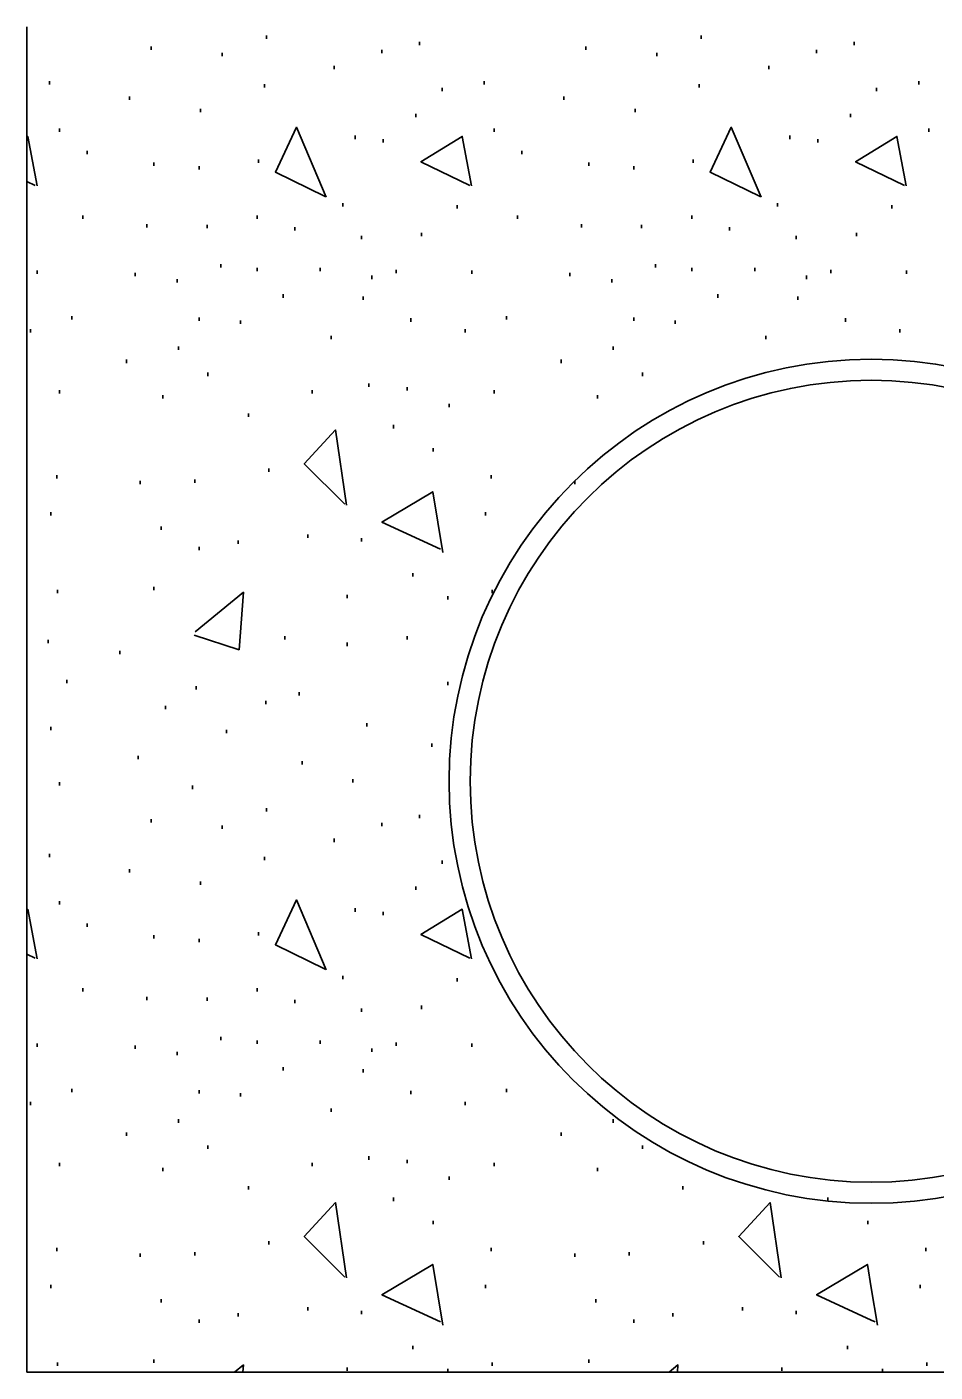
# Model space of a CAD drawing. Extents: x 2133490 to 2172050, y 2138301 to 2145980.
# Drawn here: x 2145134.34 to 2145161.11, y 2138527.6 to 2138567.26 of the extents above; entities that cross this region are included whole.
import ezdxf

# ---------------------------------------------------------------- set-up
doc = ezdxf.new("R2010")
doc.units = 0
doc.layers.add('Drainage_EX_Storm Sewer', color=7, linetype='Continuous')
doc.layers.add('XSC_Subbase2', color=7, linetype='Continuous')

msp = doc.modelspace()

# ---------------------------------------------------------------- linework, layer by layer
at = {"layer": 'Drainage_EX_Storm Sewer'}
for radius in [12.445, 11.823]:
    msp.add_circle((2145159.231, 2138545.019), radius, dxfattribs=at)
at = {"layer": 'XSC_Subbase2'}
for p, q in [((2145134.341, 2138527.596), (2145134.341, 2138567.263)), ((2145141.405, 2138566.912), (2145141.405, 2138567.011)), ((2145154.216, 2138566.912), (2145154.216, 2138567.011)), ((2145138.003, 2138566.591), (2145138.003, 2138566.69)), ((2145144.808, 2138566.484), (2145144.808, 2138566.583)), ((2145145.913, 2138566.72), (2145145.913, 2138566.82)), ((2145150.814, 2138566.591), (2145150.814, 2138566.69)), ((2145157.621, 2138566.484), (2145157.621, 2138566.583)), ((2145158.726, 2138566.72), (2145158.726, 2138566.82)), ((2145140.098, 2138566.399), (2145140.098, 2138566.499)), ((2145152.912, 2138566.399), (2145152.912, 2138566.499)), ((2145143.396, 2138566.013), (2145143.396, 2138566.113)), ((2145156.207, 2138566.013), (2145156.207, 2138566.113)), ((2145135.006, 2138565.563), (2145135.006, 2138565.662)), ((2145141.34, 2138565.478), (2145141.34, 2138565.578)), ((2145146.577, 2138565.371), (2145146.577, 2138565.471)), ((2145147.817, 2138565.563), (2145147.817, 2138565.662)), ((2145154.154, 2138565.478), (2145154.154, 2138565.578)), ((2145159.388, 2138565.371), (2145159.388, 2138565.471)), ((2145160.63, 2138565.563), (2145160.63, 2138565.662)), ((2145137.361, 2138565.115), (2145137.361, 2138565.214)), ((2145150.171, 2138565.115), (2145150.171, 2138565.214)), ((2145139.456, 2138564.751), (2145139.456, 2138564.851)), ((2145145.806, 2138564.6), (2145145.806, 2138564.699)), ((2145152.27, 2138564.751), (2145152.27, 2138564.851)), ((2145158.619, 2138564.6), (2145158.619, 2138564.699)), ((2145135.305, 2138564.171), (2145135.305, 2138564.271)), ((2145148.118, 2138564.171), (2145148.118, 2138564.271)), ((2145160.929, 2138564.171), (2145160.929, 2138564.271)), ((2145144.016, 2138563.957), (2145144.016, 2138564.057)), ((2145144.842, 2138563.85), (2145144.842, 2138563.95)), ((2145156.827, 2138563.957), (2145156.827, 2138564.057)), ((2145157.656, 2138563.85), (2145157.656, 2138563.95)), ((2145136.119, 2138563.509), (2145136.119, 2138563.609)), ((2145148.932, 2138563.509), (2145148.932, 2138563.609)), ((2145138.087, 2138563.166), (2145138.087, 2138563.265)), ((2145139.414, 2138563.059), (2145139.414, 2138563.158)), ((2145141.169, 2138563.253), (2145141.169, 2138563.353)), ((2145150.901, 2138563.166), (2145150.901, 2138563.265)), ((2145152.227, 2138563.059), (2145152.227, 2138563.158)), ((2145153.982, 2138563.253), (2145153.982, 2138563.353)), ((2145143.653, 2138561.969), (2145143.653, 2138562.068)), ((2145147.025, 2138561.904), (2145147.025, 2138562.004)), ((2145156.464, 2138561.969), (2145156.464, 2138562.068)), ((2145159.839, 2138561.904), (2145159.839, 2138562.004)), ((2145135.989, 2138561.605), (2145135.989, 2138561.705)), ((2145137.873, 2138561.346), (2145137.873, 2138561.446)), ((2145139.65, 2138561.327), (2145139.65, 2138561.426)), ((2145141.126, 2138561.605), (2145141.126, 2138561.705)), ((2145148.802, 2138561.605), (2145148.802, 2138561.705)), ((2145150.687, 2138561.346), (2145150.687, 2138561.446)), ((2145152.461, 2138561.327), (2145152.461, 2138561.426)), ((2145153.94, 2138561.605), (2145153.94, 2138561.705)), ((2145142.239, 2138561.262), (2145142.239, 2138561.361)), ((2145144.208, 2138561.005), (2145144.208, 2138561.105)), ((2145145.977, 2138561.09), (2145145.977, 2138561.19)), ((2145155.052, 2138561.262), (2145155.052, 2138561.361)), ((2145157.021, 2138561.005), (2145157.021, 2138561.105)), ((2145158.791, 2138561.09), (2145158.791, 2138561.19)), ((2145140.056, 2138560.169), (2145140.056, 2138560.269)), ((2145152.869, 2138560.169), (2145152.869, 2138560.269)), ((2145134.643, 2138559.977), (2145134.643, 2138560.077)), ((2145137.53, 2138559.913), (2145137.53, 2138560.012)), ((2145141.126, 2138560.062), (2145141.126, 2138560.162)), ((2145142.988, 2138560.062), (2145142.988, 2138560.162)), ((2145144.509, 2138559.828), (2145144.509, 2138559.928)), ((2145145.228, 2138560), (2145145.228, 2138560.099)), ((2145147.453, 2138559.977), (2145147.453, 2138560.077)), ((2145150.343, 2138559.913), (2145150.343, 2138560.012)), ((2145153.94, 2138560.062), (2145153.94, 2138560.162)), ((2145155.802, 2138560.062), (2145155.802, 2138560.162)), ((2145157.32, 2138559.828), (2145157.32, 2138559.928)), ((2145158.042, 2138560), (2145158.042, 2138560.099)), ((2145160.267, 2138559.977), (2145160.267, 2138560.077)), ((2145138.772, 2138559.729), (2145138.772, 2138559.828)), ((2145151.585, 2138559.729), (2145151.585, 2138559.828)), ((2145141.898, 2138559.278), (2145141.898, 2138559.378)), ((2145144.25, 2138559.213), (2145144.25, 2138559.313)), ((2145154.709, 2138559.278), (2145154.709, 2138559.378)), ((2145157.063, 2138559.213), (2145157.063, 2138559.313)), ((2145135.668, 2138558.636), (2145135.668, 2138558.735)), ((2145139.414, 2138558.594), (2145139.414, 2138558.693)), ((2145145.656, 2138558.571), (2145145.656, 2138558.671)), ((2145148.481, 2138558.636), (2145148.481, 2138558.735)), ((2145152.227, 2138558.594), (2145152.227, 2138558.693)), ((2145158.47, 2138558.571), (2145158.47, 2138558.671)), ((2145134.448, 2138558.25), (2145134.448, 2138558.35)), ((2145140.634, 2138558.509), (2145140.634, 2138558.609)), ((2145147.262, 2138558.25), (2145147.262, 2138558.35)), ((2145153.447, 2138558.509), (2145153.447, 2138558.609)), ((2145160.073, 2138558.25), (2145160.073, 2138558.35)), ((2145143.309, 2138558.058), (2145143.309, 2138558.158)), ((2145156.123, 2138558.058), (2145156.123, 2138558.158)), ((2145137.273, 2138557.352), (2145137.273, 2138557.451)), ((2145138.814, 2138557.737), (2145138.814, 2138557.837)), ((2145150.087, 2138557.352), (2145150.087, 2138557.451)), ((2145151.627, 2138557.737), (2145151.627, 2138557.837)), ((2145139.67, 2138556.968), (2145139.67, 2138557.068)), ((2145152.484, 2138556.968), (2145152.484, 2138557.068)), ((2145144.422, 2138556.647), (2145144.422, 2138556.747)), ((2145135.305, 2138556.453), (2145135.305, 2138556.553)), ((2145138.344, 2138556.304), (2145138.344, 2138556.403)), ((2145142.754, 2138556.453), (2145142.754, 2138556.553)), ((2145145.549, 2138556.54), (2145145.549, 2138556.64)), ((2145148.118, 2138556.453), (2145148.118, 2138556.553)), ((2145151.157, 2138556.304), (2145151.157, 2138556.403)), ((2145140.87, 2138555.769), (2145140.87, 2138555.868)), ((2145146.791, 2138556.047), (2145146.791, 2138556.147)), ((2145145.144, 2138555.425), (2145145.144, 2138555.525)), ((2145146.318, 2138554.741), (2145146.318, 2138554.84)), ((2145135.22, 2138553.949), (2145135.22, 2138554.049)), ((2145139.287, 2138553.82), (2145139.287, 2138553.919)), ((2145141.47, 2138554.141), (2145141.47, 2138554.24)), ((2145148.031, 2138553.949), (2145148.031, 2138554.049)), ((2145137.682, 2138553.777), (2145137.682, 2138553.877)), ((2145150.492, 2138553.777), (2145150.492, 2138553.877)), ((2145135.048, 2138552.859), (2145135.048, 2138552.958)), ((2145147.862, 2138552.859), (2145147.862, 2138552.958)), ((2145138.301, 2138552.431), (2145138.301, 2138552.53)), ((2145142.625, 2138552.194), (2145142.625, 2138552.294)), ((2145139.414, 2138551.831), (2145139.414, 2138551.931)), ((2145140.569, 2138552.023), (2145140.569, 2138552.122)), ((2145144.208, 2138552.087), (2145144.208, 2138552.187)), ((2145145.721, 2138551.059), (2145145.721, 2138551.159)), ((2145138.087, 2138550.654), (2145138.087, 2138550.753)), ((2145135.24, 2138550.567), (2145135.24, 2138550.666)), ((2145143.78, 2138550.417), (2145143.78, 2138550.517)), ((2145146.747, 2138550.375), (2145146.747, 2138550.474)), ((2145148.053, 2138550.567), (2145148.053, 2138550.666)), ((2145134.964, 2138549.091), (2145134.964, 2138549.19)), ((2145141.94, 2138549.198), (2145141.94, 2138549.297)), ((2145145.549, 2138549.198), (2145145.549, 2138549.297)), ((2145137.082, 2138548.769), (2145137.082, 2138548.869)), ((2145143.78, 2138549.006), (2145143.78, 2138549.106)), ((2145135.519, 2138547.913), (2145135.519, 2138548.013)), ((2145146.747, 2138547.849), (2145146.747, 2138547.948)), ((2145139.329, 2138547.722), (2145139.329, 2138547.821)), ((2145142.368, 2138547.55), (2145142.368, 2138547.649)), ((2145138.431, 2138547.144), (2145138.431, 2138547.244)), ((2145141.383, 2138547.294), (2145141.383, 2138547.393)), ((2145135.048, 2138546.522), (2145135.048, 2138546.621)), ((2145140.228, 2138546.437), (2145140.228, 2138546.537)), ((2145144.357, 2138546.629), (2145144.357, 2138546.729)), ((2145146.276, 2138546.032), (2145146.276, 2138546.131)), ((2145137.617, 2138545.666), (2145137.617, 2138545.765)), ((2145142.453, 2138545.516), (2145142.453, 2138545.616)), ((2145135.305, 2138544.897), (2145135.305, 2138544.996)), ((2145139.222, 2138544.79), (2145139.222, 2138544.889)), ((2145143.951, 2138544.981), (2145143.951, 2138545.081)), ((2145141.405, 2138544.125), (2145141.405, 2138544.225)), ((2145145.913, 2138543.933), (2145145.913, 2138544.033)), ((2145138.003, 2138543.804), (2145138.003, 2138543.904)), ((2145140.098, 2138543.612), (2145140.098, 2138543.712)), ((2145144.808, 2138543.697), (2145144.808, 2138543.796)), ((2145143.396, 2138543.226), (2145143.396, 2138543.326)), ((2145135.006, 2138542.778), (2145135.006, 2138542.878)), ((2145141.34, 2138542.691), (2145141.34, 2138542.791)), ((2145137.361, 2138542.328), (2145137.361, 2138542.428)), ((2145146.577, 2138542.584), (2145146.577, 2138542.684)), ((2145139.456, 2138541.965), (2145139.456, 2138542.064)), ((2145145.806, 2138541.815), (2145145.806, 2138541.915)), ((2145135.305, 2138541.387), (2145135.305, 2138541.487)), ((2145144.016, 2138541.173), (2145144.016, 2138541.273)), ((2145136.119, 2138540.723), (2145136.119, 2138540.822)), ((2145144.842, 2138541.066), (2145144.842, 2138541.166)), ((2145138.087, 2138540.379), (2145138.087, 2138540.479)), ((2145141.169, 2138540.466), (2145141.169, 2138540.566)), ((2145139.414, 2138540.272), (2145139.414, 2138540.372)), ((2145143.653, 2138539.182), (2145143.653, 2138539.281)), ((2145147.025, 2138539.117), (2145147.025, 2138539.217)), ((2145135.989, 2138538.818), (2145135.989, 2138538.918)), ((2145141.126, 2138538.818), (2145141.126, 2138538.918)), ((2145137.873, 2138538.562), (2145137.873, 2138538.662)), ((2145139.65, 2138538.54), (2145139.65, 2138538.639)), ((2145142.239, 2138538.475), (2145142.239, 2138538.575)), ((2145144.208, 2138538.219), (2145144.208, 2138538.318)), ((2145145.977, 2138538.303), (2145145.977, 2138538.403)), ((2145134.643, 2138537.191), (2145134.643, 2138537.29)), ((2145137.53, 2138537.126), (2145137.53, 2138537.226)), ((2145140.056, 2138537.385), (2145140.056, 2138537.484)), ((2145141.126, 2138537.278), (2145141.126, 2138537.377)), ((2145142.988, 2138537.278), (2145142.988, 2138537.377)), ((2145145.228, 2138537.213), (2145145.228, 2138537.313)), ((2145147.453, 2138537.191), (2145147.453, 2138537.29)), ((2145138.772, 2138536.942), (2145138.772, 2138537.041)), ((2145144.509, 2138537.041), (2145144.509, 2138537.141)), ((2145141.898, 2138536.491), (2145141.898, 2138536.591)), ((2145144.25, 2138536.429), (2145144.25, 2138536.529)), ((2145135.668, 2138535.849), (2145135.668, 2138535.949)), ((2145139.414, 2138535.807), (2145139.414, 2138535.906)), ((2145140.634, 2138535.722), (2145140.634, 2138535.822)), ((2145145.656, 2138535.787), (2145145.656, 2138535.886)), ((2145148.481, 2138535.849), (2145148.481, 2138535.949)), ((2145134.448, 2138535.466), (2145134.448, 2138535.565)), ((2145143.309, 2138535.272), (2145143.309, 2138535.371)), ((2145147.262, 2138535.466), (2145147.262, 2138535.565)), ((2145138.814, 2138534.951), (2145138.814, 2138535.05)), ((2145151.627, 2138534.951), (2145151.627, 2138535.05)), ((2145137.273, 2138534.565), (2145137.273, 2138534.664)), ((2145150.087, 2138534.565), (2145150.087, 2138534.664)), ((2145139.67, 2138534.181), (2145139.67, 2138534.281)), ((2145152.484, 2138534.181), (2145152.484, 2138534.281)), ((2145135.305, 2138533.666), (2145135.305, 2138533.766)), ((2145142.754, 2138533.666), (2145142.754, 2138533.766)), ((2145144.422, 2138533.86), (2145144.422, 2138533.96)), ((2145145.549, 2138533.753), (2145145.549, 2138533.853)), ((2145148.118, 2138533.666), (2145148.118, 2138533.766)), ((2145138.344, 2138533.517), (2145138.344, 2138533.616)), ((2145146.791, 2138533.261), (2145146.791, 2138533.36)), ((2145151.157, 2138533.517), (2145151.157, 2138533.616)), ((2145140.87, 2138532.982), (2145140.87, 2138533.081)), ((2145153.681, 2138532.982), (2145153.681, 2138533.081)), ((2145145.144, 2138532.641), (2145145.144, 2138532.74)), ((2145157.955, 2138532.641), (2145157.955, 2138532.74)), ((2145146.318, 2138531.954), (2145146.318, 2138532.053)), ((2145159.132, 2138531.954), (2145159.132, 2138532.053)), ((2145141.47, 2138531.356), (2145141.47, 2138531.456)), ((2145154.281, 2138531.356), (2145154.281, 2138531.456)), ((2145135.22, 2138531.162), (2145135.22, 2138531.262)), ((2145137.682, 2138530.991), (2145137.682, 2138531.09)), ((2145139.287, 2138531.035), (2145139.287, 2138531.135)), ((2145148.031, 2138531.162), (2145148.031, 2138531.262)), ((2145150.492, 2138530.991), (2145150.492, 2138531.09)), ((2145152.098, 2138531.035), (2145152.098, 2138531.135)), ((2145160.844, 2138531.162), (2145160.844, 2138531.262)), ((2145135.048, 2138530.072), (2145135.048, 2138530.172)), ((2145147.862, 2138530.072), (2145147.862, 2138530.172)), ((2145160.672, 2138530.072), (2145160.672, 2138530.172)), ((2145138.301, 2138529.644), (2145138.301, 2138529.744)), ((2145151.115, 2138529.644), (2145151.115, 2138529.744)), ((2145140.569, 2138529.236), (2145140.569, 2138529.335)), ((2145142.625, 2138529.408), (2145142.625, 2138529.507)), ((2145144.208, 2138529.301), (2145144.208, 2138529.4)), ((2145153.382, 2138529.236), (2145153.382, 2138529.335)), ((2145155.438, 2138529.408), (2145155.438, 2138529.507)), ((2145157.021, 2138529.301), (2145157.021, 2138529.4)), ((2145139.414, 2138529.044), (2145139.414, 2138529.144)), ((2145152.227, 2138529.044), (2145152.227, 2138529.144)), ((2145145.721, 2138528.273), (2145145.721, 2138528.372)), ((2145158.532, 2138528.273), (2145158.532, 2138528.372)), ((2145135.24, 2138527.782), (2145135.24, 2138527.882)), ((2145138.087, 2138527.867), (2145138.087, 2138527.966)), ((2145143.78, 2138527.63), (2145143.78, 2138527.73)), ((2145148.053, 2138527.782), (2145148.053, 2138527.882)), ((2145150.901, 2138527.867), (2145150.901, 2138527.966)), ((2145156.593, 2138527.63), (2145156.593, 2138527.73)), ((2145160.867, 2138527.782), (2145160.867, 2138527.882)), ((2145134.341, 2138527.596), (2145184.121, 2138527.596)), ((2145146.747, 2138527.596), (2145146.747, 2138527.688)), ((2145159.56, 2138527.596), (2145159.56, 2138527.688))]:
    msp.add_line(p, q, dxfattribs=at)
for points in [[(2145143.137, 2138562.262), (2145141.666, 2138562.984), (2145142.289, 2138564.306), (2145143.167, 2138562.247)], [(2145155.951, 2138562.262), (2145154.48, 2138562.984), (2145155.102, 2138564.306), (2145155.981, 2138562.247)], [(2145134.341, 2138564.02), (2145134.364, 2138564.032), (2145134.64, 2138562.573)], [(2145147.401, 2138562.586), (2145145.955, 2138563.285), (2145147.175, 2138564.032), (2145147.451, 2138562.573)], [(2145160.212, 2138562.586), (2145158.766, 2138563.285), (2145159.988, 2138564.032), (2145160.264, 2138562.573)], [(2145134.588, 2138562.586), (2145134.341, 2138562.705)], [(2145143.71, 2138553.185), (2145142.515, 2138554.382), (2145143.436, 2138555.378), (2145143.76, 2138553.163)], [(2145146.528, 2138551.863), (2145144.808, 2138552.662), (2145146.303, 2138553.558), (2145146.602, 2138551.764)], [(2145139.299, 2138549.422), (2145140.721, 2138550.594), (2145140.594, 2138548.899), (2145139.275, 2138549.322)], [(2145134.341, 2138541.233), (2145134.364, 2138541.245), (2145134.64, 2138539.787)], [(2145143.137, 2138539.476), (2145141.666, 2138540.2), (2145142.289, 2138541.519), (2145143.167, 2138539.461)], [(2145147.401, 2138539.799), (2145145.955, 2138540.499), (2145147.175, 2138541.245), (2145147.451, 2138539.787)], [(2145134.588, 2138539.799), (2145134.341, 2138539.919)], [(2145143.71, 2138530.398), (2145142.515, 2138531.595), (2145143.436, 2138532.593), (2145143.76, 2138530.378)], [(2145156.523, 2138530.398), (2145155.326, 2138531.595), (2145156.25, 2138532.593), (2145156.573, 2138530.378)], [(2145146.528, 2138529.079), (2145144.808, 2138529.875), (2145146.303, 2138530.772), (2145146.602, 2138528.977)], [(2145159.231, 2138529.129), (2145157.621, 2138529.875), (2145159.117, 2138530.772), (2145159.231, 2138530.085)], [(2145159.231, 2138530.085), (2145159.416, 2138528.977)], [(2145159.341, 2138529.079), (2145159.231, 2138529.129)], [(2145140.464, 2138527.596), (2145140.721, 2138527.807), (2145140.706, 2138527.596)], [(2145153.275, 2138527.596), (2145153.532, 2138527.807), (2145153.517, 2138527.596)]]:
    msp.add_lwpolyline(points, dxfattribs=at)

doc.saveas('drawing.dxf')
